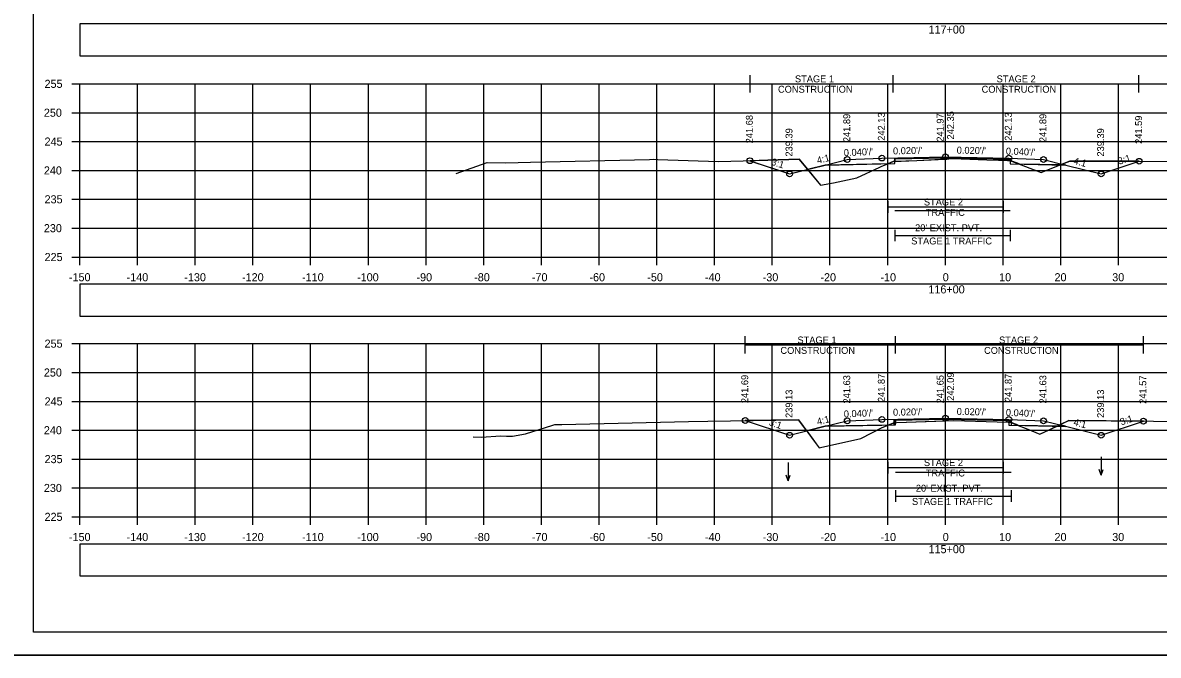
# Model space of a CAD drawing. Extents: x 1369627 to 1374022, y 380035 to 398173.
# Drawn here: x 1370019.3 to 1370216.1, y 381314.9 to 381424.5 of the extents above; entities that cross this region are included whole.
import ezdxf

# ---------------------------------------------------------------- set-up
doc = ezdxf.new("R2010")
doc.units = 0
for name, color, linetype in [('Default', 7, 'Continuous'), ('R_Alt Surface', 7, 'Continuous'), ('R_Axis', 7, 'Continuous'), ('R_Axis Annot', 7, 'Continuous'), ('R_Border', 7, 'Continuous'), ('R_Exist Surface', 7, 'Continuous'), ('R_Fin Surface', 7, 'Continuous'), ('R_Grid', 7, 'Continuous'), ('R_MOT', 7, 'Continuous'), ('R_No Plot', 7, 'Continuous'), ('R_Water Annot', 7, 'Continuous'), ('R_Xsect Elev', 7, 'Continuous'), ('R_Xsect Slope', 7, 'Continuous'), ('T_Vehicle Path Rt', 7, 'Continuous')]:
    doc.layers.add(name, color=color, linetype=linetype)

msp = doc.modelspace()

# ---------------------------------------------------------------- linework, layer by layer
at = {"layer": 'Default'}
for points in [[(1370029.24, 381418.74), (1370329.24, 381418.74), (1370329.24, 381424.26), (1370029.24, 381424.26)], [(1370029.24, 381373.64), (1370329.24, 381373.64), (1370329.24, 381379.16), (1370029.24, 381379.16)], [(1370029.24, 381328.64), (1370329.24, 381328.64), (1370329.24, 381334.16), (1370029.24, 381334.16)]]:
    msp.add_lwpolyline(points, close=True, dxfattribs=at)
at = {"layer": 'R_Alt Surface'}
for points in [[(1370158.41, 381399.82), (1370170.49, 381400.06), (1370170.49, 381400.89), (1370179.24, 381401.07), (1370190.24, 381400.85), (1370190.49, 381400.84), (1370190.49, 381400.01), (1370200.11, 381399.81)], [(1370158.41, 381354.56), (1370170.62, 381354.8), (1370170.62, 381355.64), (1370179.24, 381355.81), (1370190.24, 381355.59), (1370190.62, 381355.57), (1370190.62, 381354.74), (1370200.13, 381354.54)]]:
    msp.add_lwpolyline(points, dxfattribs=at)
at = {"layer": 'R_Axis'}
for p, q in [((1370027.84, 381413.88), (1370029.24, 381413.88)), ((1370029.24, 381383.88), (1370029.24, 381413.88)), ((1370027.84, 381408.88), (1370029.24, 381408.88)), ((1370027.84, 381403.88), (1370029.24, 381403.88)), ((1370027.84, 381398.88), (1370029.24, 381398.88)), ((1370027.84, 381393.88), (1370029.24, 381393.88)), ((1370027.84, 381388.88), (1370029.24, 381388.88)), ((1370027.84, 381383.88), (1370029.24, 381383.88)), ((1370029.24, 381383.88), (1370329.24, 381383.88)), ((1370029.24, 381382.48), (1370029.24, 381383.88)), ((1370039.24, 381382.48), (1370039.24, 381383.88)), ((1370049.24, 381382.48), (1370049.24, 381383.88)), ((1370059.24, 381382.48), (1370059.24, 381383.88)), ((1370069.24, 381382.48), (1370069.24, 381383.88)), ((1370079.24, 381382.48), (1370079.24, 381383.88)), ((1370089.24, 381382.48), (1370089.24, 381383.88)), ((1370099.24, 381382.48), (1370099.24, 381383.88)), ((1370109.24, 381382.48), (1370109.24, 381383.88)), ((1370119.24, 381382.48), (1370119.24, 381383.88)), ((1370129.24, 381382.48), (1370129.24, 381383.88)), ((1370139.24, 381382.48), (1370139.24, 381383.88)), ((1370149.24, 381382.48), (1370149.24, 381383.88)), ((1370159.24, 381382.48), (1370159.24, 381383.88)), ((1370169.24, 381382.48), (1370169.24, 381383.88)), ((1370179.24, 381382.48), (1370179.24, 381383.88)), ((1370189.24, 381382.48), (1370189.24, 381383.88)), ((1370199.24, 381382.48), (1370199.24, 381383.88)), ((1370209.24, 381382.48), (1370209.24, 381383.88)), ((1370027.84, 381368.88), (1370029.24, 381368.88)), ((1370029.24, 381338.88), (1370029.24, 381368.88)), ((1370027.84, 381363.88), (1370029.24, 381363.88)), ((1370027.84, 381358.88), (1370029.24, 381358.88)), ((1370027.84, 381353.88), (1370029.24, 381353.88)), ((1370027.84, 381348.88), (1370029.24, 381348.88)), ((1370027.84, 381343.88), (1370029.24, 381343.88)), ((1370027.84, 381338.88), (1370029.24, 381338.88)), ((1370029.24, 381338.88), (1370329.24, 381338.88)), ((1370029.24, 381337.48), (1370029.24, 381338.88)), ((1370039.24, 381337.48), (1370039.24, 381338.88)), ((1370049.24, 381337.48), (1370049.24, 381338.88)), ((1370059.24, 381337.48), (1370059.24, 381338.88)), ((1370069.24, 381337.48), (1370069.24, 381338.88)), ((1370079.24, 381337.48), (1370079.24, 381338.88)), ((1370089.24, 381337.48), (1370089.24, 381338.88)), ((1370099.24, 381337.48), (1370099.24, 381338.88)), ((1370109.24, 381337.48), (1370109.24, 381338.88)), ((1370119.24, 381337.48), (1370119.24, 381338.88)), ((1370129.24, 381337.48), (1370129.24, 381338.88)), ((1370139.24, 381337.48), (1370139.24, 381338.88)), ((1370149.24, 381337.48), (1370149.24, 381338.88)), ((1370159.24, 381337.48), (1370159.24, 381338.88)), ((1370169.24, 381337.48), (1370169.24, 381338.88)), ((1370179.24, 381337.48), (1370179.24, 381338.88)), ((1370189.24, 381337.48), (1370189.24, 381338.88)), ((1370199.24, 381337.48), (1370199.24, 381338.88)), ((1370209.24, 381337.48), (1370209.24, 381338.88))]:
    msp.add_line(p, q, dxfattribs=at)
at = {"layer": 'R_Border'}
for p, q in [((1370021.24, 381318.88), (1370021.24, 381524.34)), ((1370021.24, 381318.88), (1370021.24, 381318.88)), ((1370337.42, 381318.88), (1370021.24, 381318.88))]:
    msp.add_line(p, q, dxfattribs=at)
at = {"layer": 'R_Exist Surface'}
for points in [[(1370094.48, 381398.34), (1370096.27, 381398.96), (1370099.86, 381400.23), (1370103.09, 381400.18), (1370107.34, 381400.29), (1370127.94, 381400.79), (1370128.58, 381400.81), (1370129.4, 381400.8), (1370139.92, 381400.43), (1370148.47, 381400.64), (1370153.89, 381400.85), (1370155.32, 381399.12), (1370157.59, 381396.34), (1370159.87, 381396.76), (1370163.88, 381397.62), (1370167.9, 381399.47), (1370168, 381399.51), (1370168.11, 381399.56), (1370170.2, 381400.44), (1370174.31, 381400.62), (1370180.49, 381400.92), (1370186.43, 381400.74), (1370190.41, 381400.62), (1370193.9, 381399.29), (1370195.85, 381398.54), (1370199.13, 381399.83), (1370200.8, 381400.49), (1370223.63, 381400.45)], [(1370097.38, 381352.72), (1370098.79, 381352.69), (1370102.21, 381352.93), (1370103.17, 381352.83), (1370104.21, 381352.86), (1370106.49, 381353.24), (1370111.23, 381354.73), (1370111.54, 381354.85), (1370112.76, 381354.88), (1370134.73, 381355.42), (1370138.06, 381355.47), (1370153.8, 381355.71), (1370156.85, 381351.51), (1370157.34, 381350.83), (1370157.57, 381350.88), (1370164.59, 381352.44), (1370164.61, 381352.45), (1370168.31, 381354.36), (1370170.19, 381355.12), (1370170.34, 381355.18), (1370170.84, 381355.2), (1370180.62, 381355.59), (1370190.13, 381355.3), (1370190.42, 381355.29), (1370193.54, 381354.04), (1370195.62, 381353.2), (1370195.71, 381353.24), (1370200.63, 381355.54), (1370215.31, 381355.44), (1370235, 381355.3)]]:
    msp.add_lwpolyline(points, dxfattribs=at)
at = {"layer": 'R_Fin Surface'}
for points in [[(1370145.37, 381400.57), (1370152.24, 381398.28), (1370158.41, 381399.82), (1370162.24, 381400.78), (1370168.24, 381401.02), (1370179.24, 381401.24), (1370190.24, 381401.02), (1370196.24, 381400.78), (1370200.11, 381399.81), (1370206.24, 381398.28), (1370212.82, 381400.47)], [(1370144.57, 381355.57), (1370152.24, 381353.01), (1370158.41, 381354.56), (1370162.24, 381355.51), (1370168.24, 381355.75), (1370179.24, 381355.97), (1370190.24, 381355.75), (1370196.24, 381355.51), (1370200.05, 381354.56), (1370206.24, 381353.01), (1370213.56, 381355.45)]]:
    msp.add_lwpolyline(points, dxfattribs=at)
at = {"layer": 'R_Grid'}
for p, q in [((1370029.24, 381413.88), (1370329.24, 381413.88)), ((1370029.24, 381383.88), (1370029.24, 381413.88)), ((1370039.24, 381383.88), (1370039.24, 381413.88)), ((1370049.24, 381383.88), (1370049.24, 381413.88)), ((1370059.24, 381383.88), (1370059.24, 381413.88)), ((1370069.24, 381383.88), (1370069.24, 381413.88)), ((1370079.24, 381383.88), (1370079.24, 381413.88)), ((1370089.24, 381383.88), (1370089.24, 381413.88)), ((1370099.24, 381383.88), (1370099.24, 381413.88)), ((1370109.24, 381383.88), (1370109.24, 381413.88)), ((1370119.24, 381383.88), (1370119.24, 381413.88)), ((1370129.24, 381383.88), (1370129.24, 381413.88)), ((1370139.24, 381383.88), (1370139.24, 381413.88)), ((1370149.24, 381383.88), (1370149.24, 381413.88)), ((1370159.24, 381383.88), (1370159.24, 381413.88)), ((1370169.24, 381383.88), (1370169.24, 381413.88)), ((1370179.24, 381383.88), (1370179.24, 381413.88)), ((1370189.24, 381383.88), (1370189.24, 381413.88)), ((1370199.24, 381383.88), (1370199.24, 381413.88)), ((1370209.24, 381383.88), (1370209.24, 381413.88)), ((1370029.24, 381408.88), (1370329.24, 381408.88)), ((1370029.24, 381403.88), (1370329.24, 381403.88)), ((1370029.24, 381398.88), (1370329.24, 381398.88)), ((1370029.24, 381393.88), (1370329.24, 381393.88)), ((1370029.24, 381388.88), (1370329.24, 381388.88)), ((1370029.24, 381383.88), (1370329.24, 381383.88)), ((1370029.24, 381368.88), (1370329.24, 381368.88)), ((1370029.24, 381338.88), (1370029.24, 381368.88)), ((1370039.24, 381338.88), (1370039.24, 381368.88)), ((1370049.24, 381338.88), (1370049.24, 381368.88)), ((1370059.24, 381338.88), (1370059.24, 381368.88)), ((1370069.24, 381338.88), (1370069.24, 381368.88)), ((1370079.24, 381338.88), (1370079.24, 381368.88)), ((1370089.24, 381338.88), (1370089.24, 381368.88)), ((1370099.24, 381338.88), (1370099.24, 381368.88)), ((1370109.24, 381338.88), (1370109.24, 381368.88)), ((1370119.24, 381338.88), (1370119.24, 381368.88)), ((1370129.24, 381338.88), (1370129.24, 381368.88)), ((1370139.24, 381338.88), (1370139.24, 381368.88)), ((1370149.24, 381338.88), (1370149.24, 381368.88)), ((1370159.24, 381338.88), (1370159.24, 381368.88)), ((1370169.24, 381338.88), (1370169.24, 381368.88)), ((1370179.24, 381338.88), (1370179.24, 381368.88)), ((1370189.24, 381338.88), (1370189.24, 381368.88)), ((1370199.24, 381338.88), (1370199.24, 381368.88)), ((1370209.24, 381338.88), (1370209.24, 381368.88)), ((1370029.24, 381363.88), (1370329.24, 381363.88)), ((1370029.24, 381358.88), (1370329.24, 381358.88)), ((1370029.24, 381353.88), (1370329.24, 381353.88)), ((1370029.24, 381348.88), (1370329.24, 381348.88)), ((1370029.24, 381343.88), (1370329.24, 381343.88)), ((1370029.24, 381338.88), (1370329.24, 381338.88))]:
    msp.add_line(p, q, dxfattribs=at)
at = {"layer": 'R_MOT'}
for p, q in [((1370145.42, 381412.39), (1370145.42, 381415.39)), ((1370170.2, 381412.39), (1370170.2, 381415.39)), ((1370212.77, 381412.39), (1370212.77, 381415.39)), ((1370145.42, 381413.89), (1370212.77, 381413.89)), ((1370169.24, 381393.55), (1370169.24, 381391.55)), ((1370189.24, 381393.55), (1370189.24, 381391.55)), ((1370169.24, 381392.55), (1370189.24, 381392.55)), ((1370170.49, 381388.6), (1370170.49, 381386.6)), ((1370170.49, 381387.6), (1370190.49, 381387.6)), ((1370190.49, 381388.6), (1370190.49, 381386.6)), ((1370144.57, 381367.16), (1370144.57, 381370.16)), ((1370170.62, 381367.16), (1370170.62, 381370.16)), ((1370213.56, 381367.16), (1370213.56, 381370.16)), ((1370144.57, 381368.66), (1370213.56, 381368.66)), ((1370169.24, 381348.4), (1370169.24, 381346.4)), ((1370189.24, 381348.4), (1370189.24, 381346.4)), ((1370169.24, 381347.4), (1370189.24, 381347.4)), ((1370170.62, 381343.48), (1370170.62, 381341.48)), ((1370170.62, 381342.48), (1370190.62, 381342.48)), ((1370190.62, 381343.48), (1370190.62, 381341.48))]:
    msp.add_line(p, q, dxfattribs=at)
at = {"layer": 'R_No Plot'}
msp.add_line((1370008.84, 381314.91), (1370342.17, 381314.91), dxfattribs=at)
for points in [[(1370008.83, 381528.24), (1370342.17, 381528.24), (1370342.17, 381314.9), (1370008.83, 381314.9)], [(1370255.16, 381524.34), (1370274.78, 381524.34), (1370274.78, 381514.46), (1370290.89, 381514.46), (1370314.09, 381514.46), (1370314.09, 381481.79), (1370337.3, 381481.79), (1370337.42, 381318.88), (1370021.24, 381318.88), (1370021.24, 381524.34)]]:
    msp.add_lwpolyline(points, close=True, dxfattribs=at)
for points in [[(1370170.49, 381391.92), (1370190.49, 381391.92)], [(1370158.41, 381354.56), (1370168.24, 381354.75), (1370170.34, 381354.8), (1370170.34, 381355.63), (1370179.24, 381355.81), (1370190.24, 381355.59), (1370190.24, 381354.76), (1370190.24, 381354.76), (1370200.05, 381354.56)], [(1370170.62, 381346.59), (1370190.62, 381346.59)]]:
    msp.add_lwpolyline(points, dxfattribs=at)
for centre in [(1370162.24, 381400.78), (1370168.24, 381401.02), (1370179.24, 381401.24), (1370190.24, 381401.02), (1370196.24, 381400.78), (1370145.37, 381400.57), (1370212.82, 381400.47), (1370152.24, 381398.28), (1370206.24, 381398.28), (1370144.57, 381355.57), (1370162.24, 381355.51), (1370168.24, 381355.75), (1370179.24, 381355.97), (1370190.24, 381355.75), (1370196.24, 381355.51), (1370213.56, 381355.45), (1370152.24, 381353.01), (1370206.24, 381353.01)]:
    msp.add_circle(centre, 0.5, dxfattribs=at)
at = {"layer": 'R_Water Annot'}
for p, q in [((1370152.01, 381348.27), (1370152.01, 381345.13)), ((1370206.26, 381349.25), (1370206.26, 381346.1)), ((1370152.01, 381345.13), (1370151.66, 381346.09)), ((1370152.01, 381345.13), (1370152.36, 381346.09)), ((1370206.26, 381346.1), (1370205.91, 381347.06)), ((1370206.26, 381346.1), (1370206.61, 381347.06))]:
    msp.add_line(p, q, dxfattribs=at)
at = {"layer": 'R_Xsect Elev'}
for p, q in [((1370179.24, 381400.86), (1370179.24, 381410.86)), ((1370179.24, 381355.53), (1370179.24, 381365.53))]:
    msp.add_line(p, q, dxfattribs=at)
at = {"layer": 'T_Vehicle Path Rt'}
for p, q in [((1370155.35, 381399.07), (1370155.32, 381399.12)), ((1370158.41, 381399.82), (1370155.37, 381399.06)), ((1370169.24, 381400.04), (1370158.41, 381399.82)), ((1370169.24, 381400.04), (1370170.49, 381400.06)), ((1370179.24, 381401.07), (1370170.49, 381400.89)), ((1370170.49, 381400.89), (1370170.49, 381400.46)), ((1370170.49, 381400.06), (1370170.49, 381400.46)), ((1370179.24, 381400.86), (1370179.24, 381401.07)), ((1370179.24, 381401.07), (1370179.24, 381400.86)), ((1370190.41, 381400.62), (1370190.49, 381400.59)), ((1370190.49, 381400.59), (1370190.49, 381400.84)), ((1370192.03, 381400), (1370190.49, 381400.59)), ((1370190.49, 381400.59), (1370190.49, 381400.01)), ((1370190.49, 381400.01), (1370192.11, 381399.97)), ((1370192.11, 381399.97), (1370192.03, 381400)), ((1370199.13, 381399.83), (1370192.11, 381399.97)), ((1370199.48, 381399.97), (1370199.14, 381399.83)), ((1370199.14, 381399.83), (1370200.11, 381399.81)), ((1370200.8, 381400.49), (1370199.48, 381399.97)), ((1370200.11, 381399.81), (1370199.48, 381399.97)), ((1370199.48, 381399.97), (1370200.11, 381399.81)), ((1370212.82, 381400.47), (1370200.8, 381400.49)), ((1370153.8, 381355.71), (1370144.57, 381355.57)), ((1370155.22, 381353.76), (1370153.8, 381355.71)), ((1370158.41, 381354.56), (1370155.22, 381353.76)), ((1370169.34, 381354.78), (1370158.41, 381354.56)), ((1370169.34, 381354.78), (1370170.62, 381354.8)), ((1370170.62, 381355.19), (1370170.34, 381355.18)), ((1370179.24, 381355.81), (1370170.62, 381355.64)), ((1370170.62, 381355.64), (1370170.62, 381355.19)), ((1370170.62, 381354.8), (1370170.62, 381355.19)), ((1370179.24, 381355.53), (1370179.24, 381355.81)), ((1370179.24, 381355.81), (1370179.24, 381355.53)), ((1370190.62, 381355.22), (1370190.62, 381355.57)), ((1370190.62, 381355.22), (1370190.62, 381354.74)), ((1370190.62, 381354.74), (1370191.86, 381354.71)), ((1370198.59, 381354.59), (1370191.86, 381354.71)), ((1370199.06, 381354.81), (1370198.59, 381354.59)), ((1370198.59, 381354.59), (1370200.05, 381354.56)), ((1370199.06, 381354.81), (1370200.05, 381354.56)), ((1370200.05, 381354.56), (1370199.06, 381354.81))]:
    msp.add_line(p, q, dxfattribs=at)
for points in [[(1370155.32, 381399.12), (1370153.89, 381400.85), (1370148.47, 381400.64), (1370145.42, 381400.57)], [(1370145.42, 381400.57), (1370152.24, 381398.29), (1370155.35, 381399.07)], [(1370155.37, 381399.06), (1370157.59, 381396.34), (1370159.87, 381396.76), (1370163.88, 381397.62), (1370167.9, 381399.47), (1370168, 381399.51), (1370168.11, 381399.56), (1370169.24, 381400.04)], [(1370170.49, 381400.46), (1370170.2, 381400.44), (1370169.24, 381400.04)], [(1370170.49, 381400.46), (1370174.31, 381400.62), (1370179.24, 381400.86)], [(1370190.49, 381400.84), (1370190.24, 381400.85), (1370179.24, 381401.07)], [(1370179.24, 381400.86), (1370180.49, 381400.92), (1370186.43, 381400.74), (1370190.24, 381400.63), (1370190.41, 381400.62)], [(1370192.11, 381399.97), (1370193.9, 381399.29), (1370195.85, 381398.54), (1370199.13, 381399.83)], [(1370199.13, 381399.83), (1370199.13, 381399.83)], [(1370200.11, 381399.81), (1370206.24, 381398.28), (1370212.82, 381400.47)], [(1370144.57, 381355.57), (1370152.24, 381353.01), (1370155.22, 381353.76)], [(1370155.22, 381353.76), (1370156.85, 381351.51), (1370157.34, 381350.83), (1370157.57, 381350.88), (1370164.59, 381352.44), (1370164.61, 381352.45), (1370168.31, 381354.36), (1370169.34, 381354.78)], [(1370170.34, 381355.18), (1370170.19, 381355.12), (1370169.34, 381354.78)], [(1370170.62, 381355.19), (1370170.84, 381355.2), (1370179.24, 381355.53)], [(1370190.62, 381355.57), (1370190.24, 381355.59), (1370179.24, 381355.81)], [(1370179.24, 381355.53), (1370180.62, 381355.59), (1370190.13, 381355.3), (1370190.42, 381355.29), (1370190.62, 381355.22)], [(1370191.86, 381354.71), (1370191.83, 381354.73), (1370190.62, 381355.22)], [(1370191.86, 381354.71), (1370193.54, 381354.04), (1370195.62, 381353.2), (1370195.71, 381353.24), (1370198.59, 381354.59)], [(1370213.56, 381355.45), (1370200.63, 381355.54), (1370199.06, 381354.81)], [(1370200.05, 381354.56), (1370206.24, 381353.01), (1370213.56, 381355.45)]]:
    msp.add_lwpolyline(points, dxfattribs=at)

# ---------------------------------------------------------------- texts
at = {"layer": 'R_Axis Annot'}
for s, height, p in [('117+00', 1.4, (1370176.32, 381422.58)), ('255', 1.4, (1370023.13, 381413.18)), ('250', 1.4, (1370023.01, 381408.18)), ('245', 1.4, (1370023.13, 381403.18)), ('240', 1.4, (1370023.01, 381398.18)), ('235', 1.4, (1370023.13, 381393.18)), ('230', 1.4, (1370023.01, 381388.18)), ("20' EXIST. PVT.", 1.2, (1370173.99, 381388.35)), ('225', 1.4, (1370023.13, 381383.18)), ('-150', 1.4, (1370027.35, 381379.68)), ('-140', 1.4, (1370037.35, 381379.68)), ('-130', 1.4, (1370047.35, 381379.68)), ('-120', 1.4, (1370057.35, 381379.68)), ('-110', 1.4, (1370067.75, 381379.68)), ('-100', 1.4, (1370077.29, 381379.68)), ('-90', 1.4, (1370087.58, 381379.68)), ('-80', 1.4, (1370097.58, 381379.68)), ('-70', 1.4, (1370107.58, 381379.68)), ('-60', 1.4, (1370117.55, 381379.68)), ('-50', 1.4, (1370127.58, 381379.68)), ('-40', 1.4, (1370137.58, 381379.68)), ('-30', 1.4, (1370147.58, 381379.68)), ('-20', 1.4, (1370157.58, 381379.68)), ('-10', 1.4, (1370167.98, 381379.68)), ('0', 1.4, (1370178.78, 381379.68)), ('10', 1.4, (1370188.55, 381379.68)), ('20', 1.4, (1370198.15, 381379.68)), ('30', 1.4, (1370208.15, 381379.68)), ('116+00', 1.4, (1370176.29, 381377.58)), ('255', 1.4, (1370023.13, 381368.18)), ('250', 1.4, (1370023.01, 381363.18)), ('245', 1.4, (1370023.13, 381358.18)), ('240', 1.4, (1370023.01, 381353.18)), ('235', 1.4, (1370023.13, 381348.18)), ('230', 1.4, (1370023.01, 381343.18)), ("20' EXIST. PVT.", 1.2, (1370174.12, 381343.24)), ('225', 1.4, (1370023.13, 381338.18)), ('-150', 1.4, (1370027.35, 381334.68)), ('-140', 1.4, (1370037.35, 381334.68)), ('-130', 1.4, (1370047.35, 381334.68)), ('-120', 1.4, (1370057.35, 381334.68)), ('-110', 1.4, (1370067.75, 381334.68)), ('-100', 1.4, (1370077.29, 381334.68)), ('-90', 1.4, (1370087.58, 381334.68)), ('-80', 1.4, (1370097.58, 381334.68)), ('-70', 1.4, (1370107.58, 381334.68)), ('-60', 1.4, (1370117.55, 381334.68)), ('-50', 1.4, (1370127.58, 381334.68)), ('-40', 1.4, (1370137.58, 381334.68)), ('-30', 1.4, (1370147.58, 381334.68)), ('-20', 1.4, (1370157.58, 381334.68)), ('-10', 1.4, (1370167.98, 381334.68)), ('0', 1.4, (1370178.78, 381334.68)), ('10', 1.4, (1370188.55, 381334.68)), ('20', 1.4, (1370198.15, 381334.68)), ('30', 1.4, (1370208.15, 381334.68)), ('115+00', 1.4, (1370176.32, 381332.58))]:
    msp.add_text(s, height=height, dxfattribs=at).set_placement(p)
at = {"layer": 'R_MOT'}
for s, p in [('STAGE 1', (1370153.17, 381414.14)), ('STAGE 2', (1370188.12, 381414.14)), ('CONSTRUCTION', (1370150.23, 381412.34)), ('CONSTRUCTION', (1370185.52, 381412.34)), ('STAGE 2', (1370175.52, 381392.81)), ('TRAFFIC', (1370175.85, 381391.01)), ('STAGE 1 TRAFFIC', (1370173.32, 381386.06)), ('STAGE 1', (1370153.6, 381368.91)), ('STAGE 2', (1370188.54, 381368.91)), ('CONSTRUCTION', (1370150.65, 381367.11)), ('CONSTRUCTION', (1370185.94, 381367.11)), ('STAGE 2', (1370175.52, 381347.67)), ('TRAFFIC', (1370175.85, 381345.87)), ('STAGE 1 TRAFFIC', (1370173.45, 381340.94))]:
    msp.add_text(s, height=1.2, dxfattribs=at).set_placement(p)
at = {"layer": 'R_Xsect Elev'}
for s, p in [('242.35', (1370180.73, 381404.24)), ('241.68', (1370145.87, 381403.57)), ('241.89', (1370162.74, 381403.78)), ('242.13', (1370168.74, 381404.02)), ('241.97', (1370178.94, 381403.86)), ('242.13', (1370190.74, 381404.02)), ('241.89', (1370196.74, 381403.78)), ('241.59', (1370213.32, 381403.47)), ('239.39', (1370152.74, 381401.28)), ('239.39', (1370206.74, 381401.28)), ('242.09', (1370180.73, 381358.97)), ('241.69', (1370145.07, 381358.57)), ('241.63', (1370162.74, 381358.51)), ('241.87', (1370168.74, 381358.75)), ('241.65', (1370178.94, 381358.53)), ('241.87', (1370190.74, 381358.75)), ('241.63', (1370196.74, 381358.51)), ('241.57', (1370214.06, 381358.45)), ('239.13', (1370152.74, 381356.01)), ('239.13', (1370206.74, 381356.01))]:
    msp.add_text(s, height=1.2, rotation=90, dxfattribs=at).set_placement(p)
at = {"layer": 'R_Xsect Slope'}
for s, rotation, p in [('4:1', 14.0362, (1370157.12, 381400.01)), ("0.040'/'", 2.2906, (1370161.66, 381401.35)), ("0.020'/'", 1.1458, (1370170.17, 381401.66)), ("0.020'/'", 358.8542, (1370181.19, 381401.8)), ("0.040'/'", 357.7094, (1370189.7, 381401.64)), ('3:1', 18.4349, (1370209.37, 381399.85)), ('3:1', 341.5651, (1370148.96, 381399.9)), ('4:1', 345.9638, (1370201.36, 381400.01)), ('3:1', 341.5651, (1370148.56, 381354.77)), ('4:1', 14.0362, (1370157.12, 381354.75)), ("0.040'/'", 2.2906, (1370161.66, 381356.09)), ("0.020'/'", 1.1458, (1370170.17, 381356.39)), ("0.020'/'", 358.8542, (1370181.19, 381356.54)), ("0.040'/'", 357.7094, (1370189.7, 381356.38)), ('3:1', 18.4349, (1370209.74, 381354.71)), ('4:1', 345.9638, (1370201.36, 381354.75))]:
    msp.add_text(s, height=1.2, rotation=rotation, dxfattribs=at).set_placement(p)

doc.saveas('drawing.dxf')
